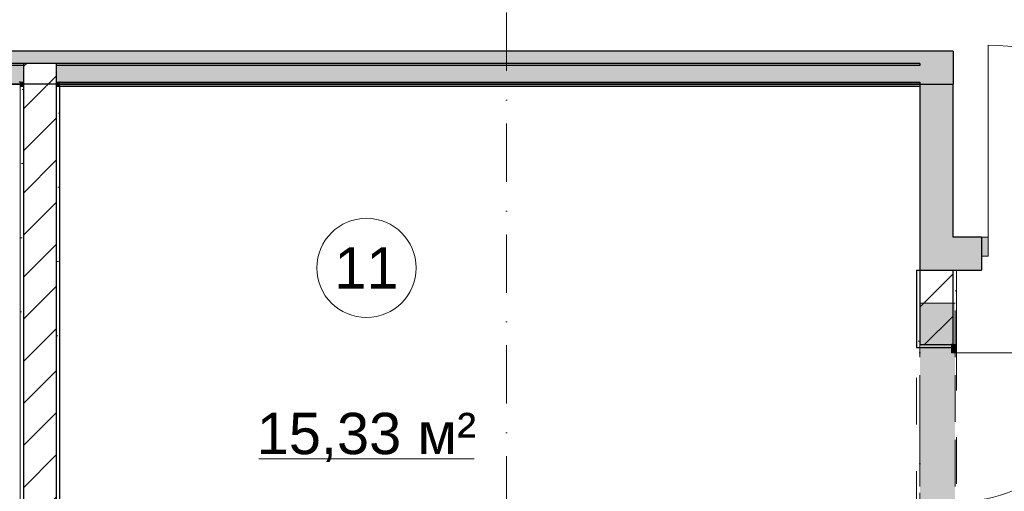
# Model space of a CAD drawing. Header units: millimetres. Extents: x -59761 to 112741, y -57975 to 46221.
# Tile 262 of 421: x 24057 to 30010, y 12513 to 15365. Entities that reach past the tile are written whole.
import ezdxf

# ---------------------------------------------------------------- set-up
doc = ezdxf.new("R2010")
doc.units = ezdxf.units.MM
for name, pattern in [('Wipeout_Contour', [1000, 0, -1000]), ('Невидимая', [391.222223, 282.222223, -109]), ('Штриховая', [564.444447, 282.222223, -282.222223]), ('Штрихпунктирная', [670.277762, 352.777767, -176.388884, 0, -141.111112])]:
    doc.linetypes.add(name, pattern=pattern)
for name, color, linetype in [('АИ - Отделка - Перегородки', 7, 'Continuous'), ('Конструктив - ГКЛ', 7, 'Continuous'), ('Конструктив - Перемычки', 7, 'Continuous'), ('Конструктив - Стена сущ для демонтажного плана', 7, 'Continuous'), ('Конструктив - Стена сущ для Кладочного плана', 7, 'Continuous'), ('Конструктив - Стены Блок 200 нов', 7, 'Continuous'), ('Конструктив - Стены Внутр сущ.', 7, 'Continuous'), ('Элемент Модели - Зона', 7, 'Continuous'), ('Элемент Модели - Оси', 2, 'Continuous')]:
    doc.layers.add(name, color=color, linetype=linetype)
doc.styles.add('СГЕНЕРИР_СТИЛЬ_1', font='arial.ttf')
pattern_1 = [(45, (-45000, -53650), (-111.36932, 111.36932), [0, -105, 0, -157.5]), (110, (-44650, -53650), (148.0016, 53.86817), [0, -77, 0, -133])]
pattern_2 = [(45, (-45000, -54000), (-127.27922, 127.27922), [])]

msp = doc.modelspace()

# ---------------------------------------------------------------- hatches: boundary and pattern name
at = {"layer": 'Конструктив - Стена сущ для демонтажного плана', "linetype": 'Continuous', "lineweight": 15}
for points in [[(29500, 15175), (14520, 15175), (14520, 14975), (29500, 14975)], [(29500, 14975), (29700, 14975), (29700, 15175)], [(29500, 14975), (29700, 15175), (29500, 15175)]]:
    msp.add_hatch(color=7, dxfattribs=at).paths.add_polyline_path(points)
at = {"layer": 'Конструктив - Стена сущ для Кладочного плана', "linetype": 'Continuous', "lineweight": 15}
msp.add_hatch(color=7, dxfattribs=at).paths.add_polyline_path([(29700, 15175), (14520, 15175), (14520, 14975), (29700, 14975)])
at = {"layer": 'Конструктив - Стены Внутр сущ.', "linetype": 'Continuous', "lineweight": 15}
for points in [[(29500, 14975), (29500, 14050), (29700, 14050), (29700, 14975)], [(29700, 14050), (29500, 13850), (29700, 13850)], [(29700, 14050), (29500, 14050), (29500, 13850)], [(29700, 13850), (29872.96, 13850), (29872.96, 14050), (29700, 14050)]]:
    msp.add_hatch(color=7, dxfattribs=at).paths.add_polyline_path(points)
at = {"layer": 'Конструктив - Стены Внутр сущ.', "linetype": 'Continuous', "lineweight": 0}
msp.add_hatch(color=255, dxfattribs=at).paths.add_polyline_path([(29872.96, 13935), (29912.96, 13935), (29912.96, 14050), (29872.96, 14050)])

# ---------------------------------------------------------------- linework, layer by layer
at = {"layer": 'Конструктив - ГКЛ', "color": 7, "linetype": 'Continuous', "lineweight": 30, "flags": 128}
for points in [[(29500, 15100), (29500, 15087.5)], [(29500, 14987.5), (29500, 14975)]]:
    msp.add_lwpolyline(points, dxfattribs=at)
at = {"layer": 'Конструктив - ГКЛ', "color": 7, "linetype": 'Continuous', "lineweight": 15, "flags": 128}
msp.add_lwpolyline([(29500, 14975), (29500, 14963)], dxfattribs=at)
at = {"layer": 'Конструктив - Стена сущ для демонтажного плана', "color": 7, "linetype": 'Continuous', "lineweight": 30, "flags": 128}
for points in [[(29700, 15175), (14520, 15175)], [(14520, 14975), (29500, 14975)]]:
    msp.add_lwpolyline(points, dxfattribs=at)
at = {"layer": 'Конструктив - Стена сущ для Кладочного плана', "color": 7, "linetype": 'Continuous', "lineweight": 30, "flags": 128}
for points in [[(29700, 15175), (14520, 15175)], [(14520, 14975), (29700, 14975)]]:
    msp.add_lwpolyline(points, dxfattribs=at)
at = {"layer": 'Конструктив - Стены Блок 200 нов', "color": 7, "linetype": 'Continuous', "lineweight": 5}
for q in [(29690, 13349.77), (30620, 13349.77)]:
    msp.add_line((29720, 13349.77), q, dxfattribs=at)
msp.add_arc((29720, 13349.77), 900, 270, 0, dxfattribs=at)
at = {"layer": 'Конструктив - Стены Внутр сущ.', "color": 7, "linetype": 'Continuous', "lineweight": 5}
for p, q in [((29912.96, 14050), (29912.96, 15210)), ((29912.96, 14050), (29872.96, 14050)), ((29872.96, 14050), (29872.96, 13935)), ((29912.96, 13935), (29912.96, 14050)), ((29872.96, 13935), (29912.96, 13935))]:
    msp.add_line(p, q, dxfattribs=at)
at = {"layer": 'Конструктив - Стены Внутр сущ.', "color": 7, "linetype": 'Continuous', "lineweight": 30}
for p, q in [((29872.96, 14050), (29872.96, 13935)), ((29872.96, 14050), (29872.96, 13935)), ((29872.96, 14050), (29872.96, 13935)), ((29872.96, 13935), (29872.96, 13850)), ((29872.96, 13935), (29872.96, 13850))]:
    msp.add_line(p, q, dxfattribs=at)
at = {"layer": 'Конструктив - Стены Внутр сущ.', "color": 7, "linetype": 'Continuous', "lineweight": 30, "flags": 128}
for points in [[(29700, 15175), (29700, 14975)], [(29500, 14975), (29500, 13850)], [(29700, 14050), (29700, 14975)], [(29872.96, 14050), (29700, 14050)], [(29500, 13850), (29700, 13850)], [(29700, 13850), (29872.96, 13850)]]:
    msp.add_lwpolyline(points, dxfattribs=at)
at = {"layer": 'Конструктив - Стены Внутр сущ.', "color": 7, "linetype": 'Continuous', "lineweight": 5}
msp.add_arc((29912.96, 14050), 1160, 0, 90, dxfattribs=at)
at = {"layer": 'Элемент Модели - Зона', "color": 7, "linetype": 'Continuous', "lineweight": 15}
msp.add_line((25503.61, 12709.77), (26804.19, 12709.77), dxfattribs=at)
at = {"layer": 'Элемент Модели - Зона', "color": 253, "linetype": 'Штриховая', "lineweight": 15, "flags": 128}
for points in [[(24060, 9320), (24060, 14975), (17920, 14975), (17920, 9320)], [(24300, 14975), (24300, 12020.14), (29480, 12020.14), (29480, 13850), (29500, 13850), (29500, 14975)], [(-8890, -17680), (-3119.74, -17680), (-3119.74, -14858.42), (142.53, -11594.86), (156.67, -11609), (156.67, -11580), (18300, -11580), (18300, -11600), (32399.73, -11600), (32399.73, -11580), (69081.36, -11580), (72316.72, -14823.47), (72320.06, -15158.11), (72320.06, -17695), (72360, -17695), (72360, -19700), (72120, -19700), (72120, -18300), (71700, -18300), (71700, -17900), (63300, -17900), (63300, -18300), (62700, -18300), (62700, -17900), (54320, -17900), (54320, -27030), (62700, -27030), (62700, -26350), (63300, -26350), (63300, -27540), (67380, -27540), (67380, -26630), (67500, -26630), (67500, -27660), (62920, -27660), (62920, -32819.89), (72120, -32819.89), (72120, -27750), (71650, -27750), (71650, -26250), (72120, -26250), (72120, -21200), (72360, -21200), (72360, -33849.94), (72120, -33849.94), (72120, -33059.89), (54320, -33059.89), (54320, -39349.94), (72120, -39349.94), (72120, -36299.94), (71700.06, -36299.94), (71700.06, -35674.44), (72120, -35674.44), (72120, -35349.94), (72360, -35349.94), (72360, -35679.94), (75850, -35679.94), (75850, -16794.88), (75238.88, -16794.88), (75238.88, -9000), (80700, -9000), (80700, -8700), (81300, -8700), (81300, -9000), (87517.1, -9000), (87517.1, -320), (85530, -320), (85530, 300), (84182.9, 300), (81300, 300), (81300, -300), (80700, -300), (80700, 212.5), (79799.78, 212.5), (72300, 212.5), (72300, -300), (71700, -300), (71700, 212.5), (63300, 212.5), (63300, -300), (62700, -300), (62700, 212.5), (54300, 212.5), (54300, -300), (53700, -300), (53700, 212.5), (45650, 212.5), (45650, -300), (45050, -300), (44950, -300), (44950, -5367.2), (32450.06, -5367.2), (32450.06, -200), (32450.06, 7690), (32460.06, 7690), (32460.06, 13850), (29720, 13850), (29720, 5730), (28964.53, 5730), (28964.53, 212), (27300.06, 212), (27300.06, -300), (26700.06, -300), (26700.06, 212), (18300, 212), (18300, -300), (17700, -300), (17700, 212), (16025.03, 212), (16025.03, -7500), (16025.03, -9042.59), (9300, -9042.59), (9300, -9300), (8700, -9300), (8700, -9042.59), (300, -9042.59), (300, -9300), (-300, -9300), (-300, -9042.59), (-8250, -9042.59), (-8250, -9300), (-8850, -9300), (-8850, -9042.59), (-8890, -9042.59)]]:
    msp.add_lwpolyline(points, close=True, dxfattribs=at)
at = {"layer": 'Элемент Модели - Зона', "color": 7, "linetype": 'Continuous', "lineweight": 15, "flags": 128}
msp.add_lwpolyline([(26453.9, 13863.34, 1), (25853.9, 13863.34, 1)], format="xyb", close=True, dxfattribs=at)
at = {"layer": 'Элемент Модели - Оси', "color": 7, "linetype": 'Штрихпунктирная', "lineweight": 15}
msp.add_line((27000, 38200), (27000, -55975), dxfattribs=at)

# ---------------------------------------------------------------- texts
at = {"layer": 'Элемент Модели - Зона', "color": 7, "lineweight": 15, "char_height": 250, "attachment_point": 5, "style": 'СГЕНЕРИР_СТИЛЬ_1'}
for s, insert in [('\\A1;{\\pqc;\\fArial|b0|i0|c204|p38;11}', (26153.9, 13863.34)), ('\\A1;{\\pqc;\\fArial|b0|i0|c204|p38;15,33 м²}', (26153.9, 12839.09))]:
    msp.add_mtext(s, dxfattribs=dict(at, insert=insert))

# ---------------------------------------------------------------- next in the draw order: wipeouts: each hides what was drawn before it
at = {"color": 254, "linetype": 'Wipeout_Contour', "lineweight": 0, "ltscale": 9986635.636466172}
msp.add_wipeout([(24080, 15087.5), (24280, 15087.5), (24280, 15100), (24080, 15100)], dxfattribs=at).dxf.layer = 'Конструктив - Стены Блок 200 нов'
at = {"color": 254, "linetype": 'Wipeout_Contour', "lineweight": 0, "ltscale": 9986684.56057573}
msp.add_wipeout([(24080, 14975), (24280, 14975), (24280, 14987.5), (24080, 14987.5)], dxfattribs=at).dxf.layer = 'Конструктив - Стены Блок 200 нов'
at = {"color": 254, "linetype": 'Wipeout_Contour', "lineweight": 0, "ltscale": 10008728.73148347}
msp.add_wipeout([(29500, 13849.58), (29700, 13845.42), (29700, 13850), (29500, 13850)], dxfattribs=at).dxf.layer = 'Конструктив - Стены Блок 200 нов'

# ---------------------------------------------------------------- next in the draw order: hatches: boundary and pattern name
at = {"layer": 'Конструктив - Стены Блок 200 нов', "linetype": 'Continuous', "lineweight": 5}
h = msp.add_hatch(dxfattribs=at)
h.set_pattern_fill('БЛОКИ_БЕТОННЫЕ_ЭФФЕКТИВН_2D', style=0, pattern_type=2)
h.set_pattern_definition(pattern_2)
h.paths.add_polyline_path([(24080, 15087.5), (24280, 15087.5), (24280, 15100), (24080, 15100)])
h = msp.add_hatch(dxfattribs=at)
h.set_pattern_fill('БЛОКИ_БЕТОННЫЕ_ЭФФЕКТИВН_2D', style=0, pattern_type=2)
h.set_pattern_definition(pattern_2)
h.paths.add_polyline_path([(24080, 14975), (24280, 14975), (24280, 14987.5), (24080, 14987.5)])

# ---------------------------------------------------------------- next in the draw order: wipeouts: each hides what was drawn before it
at = {"color": 254, "linetype": 'Wipeout_Contour', "lineweight": 0, "ltscale": 7506227.613299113}
msp.add_wipeout([(29500, 13850), (29480, 13850), (29500, 13849.58)], dxfattribs=at).dxf.layer = 'Конструктив - Стены Блок 200 нов'
at = {"color": 254, "linetype": 'Wipeout_Contour', "lineweight": 0, "ltscale": 10009264.94107992}
msp.add_wipeout([(29720, 13845), (29700, 13845), (29700, 13399.77), (29720, 13399.77)], dxfattribs=at).dxf.layer = 'Конструктив - Стены Блок 200 нов'

# ---------------------------------------------------------------- next in the draw order: hatches: boundary and pattern name
at = {"layer": 'Конструктив - Стены Блок 200 нов', "linetype": 'Continuous', "lineweight": 5}
h = msp.add_hatch(dxfattribs=at)
h.set_pattern_fill('ШТУКАТУРКА__ГИПС_01_000D', color=252, style=0, pattern_type=2)
h.set_pattern_definition(pattern_1)
h.paths.add_polyline_path([(29720, 13845), (29700, 13845), (29700, 13399.77), (29720, 13399.77)])

# ---------------------------------------------------------------- next in the draw order: wipeouts: each hides what was drawn before it
at = {"color": 254, "linetype": 'Wipeout_Contour', "lineweight": 0, "ltscale": 9986660.097968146}
msp.add_wipeout([(24080, 14987.5), (24280, 14987.5), (24280, 15087.5), (24080, 15087.5)], dxfattribs=at).dxf.layer = 'Конструктив - Стены Блок 200 нов'
at = {"color": 254, "linetype": 'Wipeout_Contour', "lineweight": 0, "ltscale": 10008389.14462697}
msp.add_wipeout([(29500, 13849.58), (29480, 13850), (29480, 13399.77), (29500, 13399.77)], dxfattribs=at).dxf.layer = 'Конструктив - Стены Блок 200 нов'

# ---------------------------------------------------------------- next in the draw order: hatches: boundary and pattern name
at = {"layer": 'Конструктив - ГКЛ', "linetype": 'Continuous', "lineweight": 5}
for points in [[(17900, 15087.5), (24080, 15087.5), (24080, 15100), (17900, 15100)], [(24280, 15087.5), (29500, 15087.5), (29500, 15100), (24280, 15100)]]:
    msp.add_hatch(color=9, dxfattribs=at).paths.add_polyline_path(points)
at = {"layer": 'Конструктив - Стены Блок 200 нов', "linetype": 'Continuous', "lineweight": 5}
h = msp.add_hatch(dxfattribs=at)
h.set_pattern_fill('БЛОКИ_БЕТОННЫЕ_ЭФФЕКТИВН_2D', style=0, pattern_type=2)
h.set_pattern_definition(pattern_2)
h.paths.add_polyline_path([(24080, 14987.5), (24280, 14987.5), (24280, 15087.5), (24080, 15087.5)])
h = msp.add_hatch(dxfattribs=at)
h.set_pattern_fill('ШТУКАТУРКА__ГИПС_01_000D', color=252, style=0, pattern_type=2)
h.set_pattern_definition(pattern_1)
h.paths.add_polyline_path([(29500, 13849.58), (29480, 13850), (29480, 13399.77), (29500, 13399.77)])

# ---------------------------------------------------------------- next in the draw order: linework, layer by layer
at = {"layer": 'Конструктив - ГКЛ', "color": 7, "linetype": 'Continuous', "lineweight": 30}
for p, q in [((24080, 15087.5), (17900, 15087.5)), ((24080, 15100), (24080, 15087.5)), ((24280, 15100), (24080, 15100)), ((24080, 15100), (24080, 15087.5)), ((24280, 15087.5), (24280, 15100)), ((24280, 15087.5), (24280, 15100)), ((29500, 15087.5), (24280, 15087.5))]:
    msp.add_line(p, q, dxfattribs=at)
at = {"layer": 'Конструктив - ГКЛ', "color": 7, "linetype": 'Continuous', "lineweight": 30, "flags": 128}
msp.add_lwpolyline([(29500, 15100), (3475, 15100)], dxfattribs=at)

# ---------------------------------------------------------------- next in the draw order: wipeouts: each hides what was drawn before it
at = {"color": 254, "linetype": 'Wipeout_Contour', "lineweight": 0, "ltscale": 9986689.889074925}
msp.add_wipeout([(24080, 14963), (24280, 14963), (24280, 14975), (24080, 14975)], dxfattribs=at).dxf.layer = 'Конструктив - Стены Блок 200 нов'
at = {"color": 254, "linetype": 'Wipeout_Contour', "lineweight": 0, "ltscale": 12511147.25693119}
msp.add_wipeout([(29500, 13849.58), (29500, 13399.77), (29690, 13399.77), (29700, 13399.77), (29700, 13845.42)], dxfattribs=at).dxf.layer = 'Конструктив - Стены Блок 200 нов'

# ---------------------------------------------------------------- next in the draw order: hatches: boundary and pattern name
at = {"layer": 'Конструктив - Стены Блок 200 нов', "linetype": 'Continuous', "lineweight": 5}
h = msp.add_hatch(dxfattribs=at)
h.set_pattern_fill('БЛОКИ_БЕТОННЫЕ_ЭФФЕКТИВН_2D', style=0, pattern_type=2)
h.set_pattern_definition(pattern_2)
h.paths.add_polyline_path([(24080, 14963), (24280, 14963), (24280, 14975), (24080, 14975)])
h = msp.add_hatch(dxfattribs=at)
h.set_pattern_fill('БЛОКИ_БЕТОННЫЕ_ЭФФЕКТИВН_2D', style=0, pattern_type=2)
h.set_pattern_definition(pattern_2)
h.paths.add_polyline_path([(29500, 13849.58), (29500, 13399.77), (29690, 13399.77), (29700, 13399.77), (29700, 13845.42)])

# ---------------------------------------------------------------- next in the draw order: linework, layer by layer
at = {"layer": 'АИ - Отделка - Перегородки', "color": 7, "linetype": 'Continuous', "lineweight": 30}
for p, q in [((29500, 13849.58), (29500, 13850)), ((29700, 13845.42), (29700, 13850))]:
    msp.add_line(p, q, dxfattribs=at)
at = {"layer": 'АИ - Отделка - Перегородки', "color": 7, "linetype": 'Continuous', "lineweight": 30, "flags": 128}
for points in [[(29480, 13850), (29500, 13850)], [(29500, 13850), (29700, 13850)]]:
    msp.add_lwpolyline(points, dxfattribs=at)
at = {"layer": 'Конструктив - Перемычки', "color": 7, "linetype": 'Невидимая', "lineweight": 0}
msp.add_line((29711.92, 13649.77), (29499.92, 13649.77), dxfattribs=at)
at = {"layer": 'Конструктив - Стены Блок 200 нов', "color": 7, "linetype": 'Continuous', "lineweight": 30}
msp.add_line((29700, 13845.42), (29700, 13845), dxfattribs=at)
at = {"layer": 'Конструктив - Стены Блок 200 нов', "color": 7, "linetype": 'Continuous', "lineweight": 5}
msp.add_line((29720, 13399.77), (29720, 13349.77), dxfattribs=at)
at = {"layer": 'Конструктив - Стены Блок 200 нов', "color": 7, "linetype": 'Continuous', "lineweight": 5, "flags": 128}
msp.add_lwpolyline([(29720, 13399.77), (29720, 13845)], dxfattribs=at)

# ---------------------------------------------------------------- next in the draw order: wipeouts: each hides what was drawn before it
at = {"color": 254, "linetype": 'Wipeout_Contour', "lineweight": 0, "ltscale": 9987543.966523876}
msp.add_wipeout([(24060, 14963), (24060, 9100), (24080, 9100), (24080, 14963)], dxfattribs=at).dxf.layer = 'Конструктив - Стены Блок 200 нов'
at = {"color": 254, "linetype": 'Wipeout_Contour', "lineweight": 0, "ltscale": 9987773.359930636}
msp.add_wipeout([(24300, 12020.14), (24300, 14963), (24280, 14963), (24280, 12020.14)], dxfattribs=at).dxf.layer = 'Конструктив - Стены Блок 200 нов'
at = {"color": 254, "linetype": 'Wipeout_Contour', "lineweight": 0, "ltscale": 12511001.50001692}
msp.add_wipeout([(29480, 13399.77), (29480, 13379.77), (29690, 13379.77), (29690, 13399.77), (29500, 13399.77)], dxfattribs=at).dxf.layer = 'Конструктив - Стены Блок 200 нов'

# ---------------------------------------------------------------- next in the draw order: hatches: boundary and pattern name
at = {"layer": 'Конструктив - Перемычки', "linetype": 'Continuous', "lineweight": 0}
msp.add_hatch(color=59, dxfattribs=at).paths.add_polyline_path([(29499.92, 12149.77), (29711.92, 12149.77), (29711.92, 13649.77), (29499.92, 13649.77)])
at = {"layer": 'Конструктив - Стены Блок 200 нов', "linetype": 'Continuous', "lineweight": 5}
h = msp.add_hatch(dxfattribs=at)
h.set_pattern_fill('ШТУКАТУРКА__ГИПС_01_000D', color=252, style=0, pattern_type=2)
h.set_pattern_definition(pattern_1)
h.paths.add_polyline_path([(24060, 14963), (24060, 9100), (24080, 9100), (24080, 14963)])
h = msp.add_hatch(dxfattribs=at)
h.set_pattern_fill('ШТУКАТУРКА__ГИПС_01_000D', color=252, style=0, pattern_type=2)
h.set_pattern_definition(pattern_1)
h.paths.add_polyline_path([(24300, 12020.14), (24300, 14963), (24280, 14963), (24280, 12020.14)])
at = {"layer": 'Конструктив - Стены Блок 200 нов', "linetype": 'Continuous', "lineweight": 0}
msp.add_hatch(color=255, dxfattribs=at).paths.add_polyline_path([(29720, 13399.77), (29690, 13399.77), (29690, 13349.77), (29720, 13349.77)])

# ---------------------------------------------------------------- next in the draw order: linework, layer by layer
at = {"layer": 'Конструктив - Перемычки', "color": 7, "linetype": 'Невидимая', "lineweight": 0}
for p, q in [((29499.92, 12149.77), (29499.92, 13649.77)), ((29711.92, 12149.77), (29711.92, 13649.77))]:
    msp.add_line(p, q, dxfattribs=at)
at = {"layer": 'Конструктив - Перемычки', "color": 7, "linetype": 'Штрихпунктирная', "lineweight": 0}
msp.add_line((29499.92, 12149.77), (29499.92, 13649.77), dxfattribs=at)
at = {"layer": 'Конструктив - Стены Блок 200 нов', "color": 7, "linetype": 'Continuous', "lineweight": 30}
for p, q in [((29500, 13849.58), (29500, 13399.77)), ((29700, 13399.77), (29700, 13845)), ((29480, 13399.77), (29480, 13379.77)), ((29480, 13399.77), (29480, 13379.77)), ((29500, 13399.77), (29690, 13399.77)), ((29690, 13399.77), (29690, 13379.77)), ((29700, 13399.77), (29690, 13399.77)), ((29700, 13399.77), (29690, 13399.77)), ((29700, 13399.77), (29690, 13399.77)), ((29690, 13379.77), (29480, 13379.77)), ((29690, 13379.77), (29480, 13379.77))]:
    msp.add_line(p, q, dxfattribs=at)
at = {"layer": 'Конструктив - Стены Блок 200 нов', "color": 7, "linetype": 'Continuous', "lineweight": 5}
for p, q in [((29690, 13349.77), (29690, 13399.77)), ((29690, 13399.77), (29720, 13399.77)), ((29720, 13399.77), (29700, 13399.77)), ((29720, 13399.77), (29700, 13399.77)), ((29720, 13399.77), (29700, 13399.77))]:
    msp.add_line(p, q, dxfattribs=at)
at = {"layer": 'Конструктив - Стены Блок 200 нов', "color": 7, "linetype": 'Continuous', "lineweight": 30, "flags": 128}
msp.add_lwpolyline([(29480, 13850), (29480, 13399.77)], dxfattribs=at)

# ---------------------------------------------------------------- next in the draw order: wipeouts: each hides what was drawn before it
at = {"color": 254, "linetype": 'Wipeout_Contour', "lineweight": 0, "ltscale": 9987340.394396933}
msp.add_wipeout([(24280, 12000.14), (24280, 14963), (24080, 14963), (24080, 12000.14)], dxfattribs=at).dxf.layer = 'Конструктив - Стены Блок 200 нов'

# ---------------------------------------------------------------- next in the draw order: hatches: boundary and pattern name
at = {"layer": 'Конструктив - ГКЛ', "linetype": 'Continuous', "lineweight": 5}
for points in [[(17900, 14987.5), (24080, 14987.5), (24080, 15087.5), (17900, 15087.5)], [(24280, 14987.5), (29500, 14987.5), (29500, 15087.5), (24280, 15087.5)], [(24060, 14975), (24080, 14975), (24080, 14987.5), (24060, 14987.5)], [(24060, 14963), (24080, 14963), (24080, 14975), (24060, 14975)], [(24280, 14975), (24300, 14975), (24300, 14987.5), (24280, 14987.5)], [(24280, 14963), (24300, 14963), (24300, 14975), (24280, 14975)], [(24305, 14975), (29500, 14975), (29500, 14987.5), (24305, 14987.5)], [(24305, 14963), (29495, 14963), (29495, 14975), (24305, 14975)]]:
    msp.add_hatch(color=9, dxfattribs=at).paths.add_polyline_path(points)
at = {"layer": 'Конструктив - Стены Блок 200 нов', "linetype": 'Continuous', "lineweight": 5}
h = msp.add_hatch(dxfattribs=at)
h.set_pattern_fill('БЛОКИ_БЕТОННЫЕ_ЭФФЕКТИВН_2D', style=0, pattern_type=2)
h.set_pattern_definition(pattern_2)
h.paths.add_polyline_path([(24280, 12000.14), (24280, 14963), (24080, 14963), (24080, 12000.14)])

# ---------------------------------------------------------------- next in the draw order: linework, layer by layer
at = {"layer": 'Конструктив - ГКЛ', "color": 7, "linetype": 'Continuous', "lineweight": 30}
for p, q in [((24080, 15087.5), (24080, 14987.5)), ((24080, 15087.5), (24080, 14987.5)), ((24280, 14987.5), (24280, 15087.5)), ((24280, 14987.5), (24280, 15087.5)), ((24060, 14987.5), (24055, 14987.5)), ((24060, 14987.5), (24080, 14987.5)), ((24080, 14987.5), (24080, 14975)), ((24080, 14987.5), (24080, 14975)), ((24080, 14975), (24080, 14963)), ((24280, 14975), (24080, 14975)), ((24080, 14975), (24080, 14963)), ((24280, 14975), (24280, 14987.5)), ((24280, 14975), (24280, 14987.5)), ((24280, 14987.5), (24300, 14987.5)), ((24280, 14963), (24280, 14975)), ((24280, 14963), (24280, 14975)), ((24305, 14987.5), (24300, 14987.5)), ((24305, 14987.5), (29500, 14987.5))]:
    msp.add_line(p, q, dxfattribs=at)
at = {"layer": 'Конструктив - ГКЛ', "color": 7, "linetype": 'Continuous', "lineweight": 30, "flags": 128}
for points in [[(29500, 14975), (3600, 14975)], [(24060, 14975), (24080, 14975)], [(24060, 14963), (24080, 14963)], [(24280, 14975), (24300, 14975)], [(24280, 14963), (24300, 14963)], [(24305, 14975), (29500, 14975)], [(24305, 14963), (29495, 14963)]]:
    msp.add_lwpolyline(points, dxfattribs=at)
at = {"layer": 'Конструктив - Стены Блок 200 нов', "color": 7, "linetype": 'Continuous', "lineweight": 30}
for p, q in [((24080, 14963), (24080, 12000.14)), ((24280, 12000.14), (24280, 14963))]:
    msp.add_line(p, q, dxfattribs=at)
at = {"layer": 'Конструктив - Стены Блок 200 нов', "color": 7, "linetype": 'Continuous', "lineweight": 5, "flags": 128}
for points in [[(24060, 14963), (24060, 9100)], [(24060, 14963), (24080, 14963)]]:
    msp.add_lwpolyline(points, dxfattribs=at)
at = {"layer": 'Конструктив - Стены Блок 200 нов', "color": 7, "linetype": 'Continuous', "lineweight": 30, "flags": 128}
for points in [[(24280, 14963), (24300, 14963)], [(24300, 12020.14), (24300, 14963)]]:
    msp.add_lwpolyline(points, dxfattribs=at)

doc.saveas('drawing.dxf')
